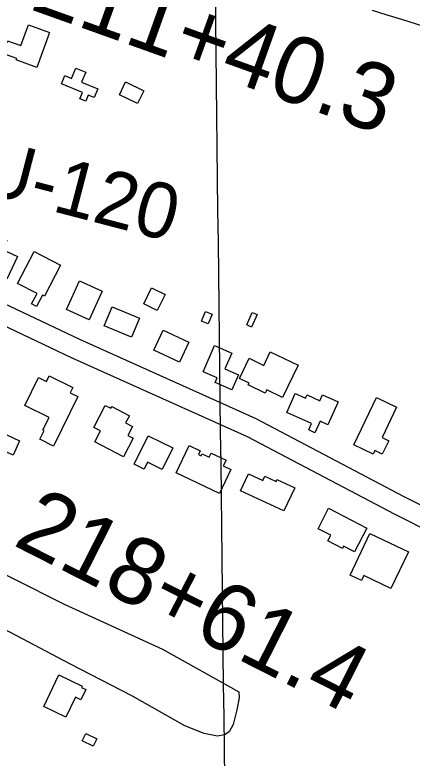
# Model space of a CAD drawing. Extents: x 3683402 to 3721514, y 487807 to 513565.
# Drawn here: x 3713664 to 3714259, y 501040 to 502154 of the extents above; entities that cross this region are included whole.
import ezdxf

# ---------------------------------------------------------------- set-up
doc = ezdxf.new("R2010")
doc.units = 0
for name, color, linetype in [('V-BLDG-OTLN', 7, 'Continuous'), ('V-GRID-MAJR', 7, 'Continuous'), ('V-RIVR-RANG-IDEN', 7, 'Continuous'), ('V-ROAD-CNTR', 7, 'Continuous'), ('V-SITE-VEGE', 7, 'Continuous'), ('V-SURV-IDEN', 7, 'Continuous')]:
    doc.layers.add(name, color=color, linetype=linetype)

msp = doc.modelspace()

# ---------------------------------------------------------------- linework, layer by layer
at = {"layer": 'V-BLDG-OTLN'}
for points in [[(3713715.427, 502127.103), (3713696.409, 502074.912), (3713665.7120000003, 502086.098), (3713666.529, 502088.34), (3713645.707, 502095.92600000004), (3713652.537, 502114.672), (3713672.3880000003, 502107.438), (3713683.756, 502138.641)], [(3713763.6180000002, 502052.539), (3713787.627, 502042.547), (3713782.23, 502029.583), (3713773.473, 502033.229), (3713769.662, 502024.07), (3713760.819, 502027.75200000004), (3713764.679, 502037.028), (3713733.343, 502050.076), (3713738.559, 502062.603), (3713748.608, 502058.419), (3713755.0530000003, 502073.90400000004), (3713769.934, 502067.70900000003)], [(3713829.3710000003, 502053.05700000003), (3713856.708, 502039.893), (3713847.4220000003, 502020.61100000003), (3713820.106, 502033.821)], [(3713667.4990000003, 501791.604), (3713651.629, 501757.554), (3713603.319, 501780.069), (3713623.58, 501823.542), (3713640.036, 501815.87200000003), (3713642.0530000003, 501820.202), (3713651.605, 501815.75200000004), (3713645.205, 501801.995)], [(3713667.6410000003, 501751.324), (3713692.5670000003, 501799.26300000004), (3713731.946, 501778.789), (3713707.716, 501732.191), (3713704.73, 501733.744), (3713695.899, 501716.757), (3713688.686, 501720.507), (3713696.815, 501736.15400000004)], [(3713794.529, 501739.701), (3713774.876, 501696.615), (3713740.717, 501712.197), (3713760.3740000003, 501755.278)], [(3713888.52, 501734.835), (3713876.967, 501710.853), (3713856.786, 501720.575), (3713868.3510000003, 501744.55100000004)], [(3713809.489, 501716.34), (3713850.019, 501699.325), (3713838.0300000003, 501670.766), (3713797.502, 501687.78)], [(3713958.991, 501705.135), (3713953.304, 501690.674), (3713943.234, 501694.63300000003), (3713948.9250000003, 501709.094)], [(3714026.291, 501704.85000000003), (3714017.937, 501686.01300000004), (3714010.832, 501689.16500000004), (3714019.19, 501707.998)], [(3713885.853, 501681.348), (3713924.028, 501663.331), (3713909.9420000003, 501633.484), (3713871.769, 501651.498)], [(3713945.415, 501619.07800000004), (3713962.667, 501658.303), (3713988.495, 501646.943), (3713978.103, 501623.31700000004), (3713998.6750000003, 501614.26900000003), (3713988.816, 501591.852), (3713963.517, 501602.977), (3713966.512, 501609.799)], [(3714087.7120000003, 501628.77900000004), (3714064.6010000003, 501580.55100000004), (3714040.907, 501591.905), (3714038.6180000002, 501587.12700000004), (3714013.0670000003, 501599.37), (3714014.322, 501601.992), (3713999.845, 501608.928), (3714014.347, 501639.18700000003), (3714036.455, 501628.591), (3714046.105, 501648.717)], [(3713757.7320000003, 501582.03), (3713721.216, 501507.76900000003), (3713700.784, 501517.81700000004), (3713707.274, 501531.016), (3713705.576, 501531.852), (3713714.823, 501550.65400000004), (3713678.426, 501568.554), (3713699.026, 501610.444), (3713710.806, 501604.652), (3713714.884, 501612.944), (3713750.411, 501595.477), (3713746.511, 501587.547)], [(3714147.913, 501574.036), (3714132.557, 501539.718), (3714120.818, 501544.969), (3714113.056, 501527.625), (3714103.775, 501531.778), (3714108.108, 501541.463), (3714071.0500000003, 501558.044), (3714083.659, 501586.226), (3714099.1380000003, 501579.302), (3714101.352, 501584.254), (3714120.611, 501575.636), (3714124.572, 501584.479)], [(3714171.322, 501509.739), (3714205.181, 501580.406), (3714235.2660000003, 501565.99), (3714213.525, 501520.614), (3714223.595, 501515.787), (3714213.998, 501495.75800000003), (3714202.894, 501501.076), (3714200.373, 501495.819)], [(3713826.201, 501491.555), (3713783.416, 501513.80100000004), (3713791.9930000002, 501530.295), (3713781.684, 501535.657), (3713798.838, 501568.64400000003), (3713807.29, 501564.249), (3713808.631, 501566.827), (3713835.04, 501553.096), (3713829.521, 501542.479), (3713839.914, 501537.074), (3713832.841, 501523.469), (3713840.676, 501519.396)], [(3713634.031, 501532.276), (3713670.668, 501515.58400000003), (3713660.9050000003, 501494.156), (3713624.268, 501510.849)], [(3713900.214, 501504.93700000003), (3713884.37, 501472.70300000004), (3713862.322, 501483.541), (3713857.183, 501473.091), (3713842.306, 501480.406), (3713863.284, 501523.086)], [(3713970.075, 501436.788), (3713905.0840000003, 501467.69800000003), (3713924.468, 501508.462), (3713941.2060000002, 501500.501), (3713938.522, 501494.855), (3713942.532, 501492.946), (3713943.9590000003, 501495.946), (3713954.625, 501490.871), (3713957.676, 501497.29000000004), (3713979.967, 501486.689), (3713975.791, 501477.912), (3713987.08, 501472.538)], [(3714082.725, 501445.137), (3714066.5870000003, 501410.57300000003), (3714001.786, 501440.82800000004), (3714013.605, 501466.142), (3714034.968, 501456.168), (3714037.89, 501462.427), (3714054.756, 501454.552), (3714056.157, 501457.542)], [(3714133.434, 501414.452), (3714190.911, 501384.699), (3714172.485, 501349.10000000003), (3714156.011, 501357.628), (3714154.315, 501354.352), (3714132.34, 501365.726), (3714136.688, 501374.125), (3714117.6580000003, 501383.978)], [(3714195.46, 501376.57), (3714252.973, 501349.156), (3714226.9560000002, 501294.57), (3714186.506, 501313.852), (3714182.8340000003, 501306.148), (3714165.768, 501314.282)], [(3713706.9050000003, 501117.78500000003), (3713729.572, 501164.973), (3713764.376, 501148.251), (3713763.3540000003, 501146.123), (3713769.713, 501143.07), (3713762.346, 501127.732), (3713754.24, 501131.625), (3713739.9620000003, 501101.905)], [(3713770.026, 501077.306), (3713786.484, 501069.178), (3713780.991, 501058.05100000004), (3713764.5300000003, 501066.18)]]:
    msp.add_lwpolyline(points, close=True, dxfattribs=at)
at = {"layer": 'V-GRID-MAJR'}
msp.add_spline([(3714067.22, 493529.221), (3713994.958, 499587.781), (3713922.6720000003, 505648.272), (3713850.387, 511708.776), (3713850.364, 511710.695)], degree=3, dxfattribs=at)
at = {"layer": 'V-ROAD-CNTR'}
for points in [[(3713496.156968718, 501797.820378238), (3713552.3658563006, 501766.261441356), (3713760.3694402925, 501667.84663818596), (3714024.651911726, 501549.0828757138), (3714246.3104684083, 501432.13210961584), (3714885.99318904, 501110.1947534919)], [(3713481.468998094, 501771.66243055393), (3713538.5898838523, 501739.5914946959), (3713747.80546542, 501640.6026926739), (3714011.4899380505, 501522.10692966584), (3714232.5664958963, 501405.464162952), (3714872.507216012, 501083.39680708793)]]:
    msp.add_lwpolyline(points, dxfattribs=at)
at = {"layer": 'V-SITE-VEGE'}
msp.add_lwpolyline([(3715841.558, 501335.299), (3715510.575, 501487.482), (3715079.569, 501707.881), (3714774.734, 501864.728), (3714630.045, 501967.797), (3714502.565, 502049.727), (3714481.362, 502058.79600000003), (3714460.0840000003, 502067.686), (3714438.725, 502076.39), (3714417.2970000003, 502084.914), (3714395.793, 502093.254), (3714374.221, 502101.409), (3714352.576, 502109.38), (3714330.863, 502117.164), (3714309.0870000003, 502124.76), (3714287.247, 502132.174), (3714265.341, 502139.397), (3714243.377, 502146.434), (3714221.35, 502153.283), (3714199.269, 502159.943)], dxfattribs=at)
msp.add_lwpolyline([(3713583.146, 501348.32800000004), (3713737.3140000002, 501271.092), (3713884.782, 501203.443), (3713999.126, 501139.48), (3713999.511, 501130.517), (3713996.066, 501112.663), (3713990.451, 501090.629), (3713984.483, 501079.662), (3713977.563, 501075.031), (3713966.997, 501073.092), (3713947.043, 501077.09500000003), (3713918.257, 501088.61100000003), (3713839.947, 501133.043), (3713745.899, 501181.41000000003), (3713620.5330000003, 501247.659), (3713560.915, 501274.938), (3713554.739, 501283.99), (3713558.2060000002, 501303.42600000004), (3713565.452, 501328.594), (3713572.005, 501343.237), (3713575.239, 501347.927)], close=True, dxfattribs=at)

# ---------------------------------------------------------------- texts
at = {"layer": 'V-RIVR-RANG-IDEN'}
msp.add_text('U-120', height=83.0000000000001, rotation=345.39032571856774, dxfattribs=at).set_placement((3713604.0993728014, 501889.6561415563))
at = {"layer": 'V-SURV-IDEN'}
for s, height, rotation, p in [('211+40.3', 100.00000000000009, 340.3005555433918, (3713684.327442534, 502162.635182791)), ('218+61.4', 100.00000000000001, 333.0980530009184, (3713658.7358252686, 501360.29662393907))]:
    msp.add_text(s, height=height, rotation=rotation, dxfattribs=at).set_placement(p)

doc.saveas('drawing.dxf')
